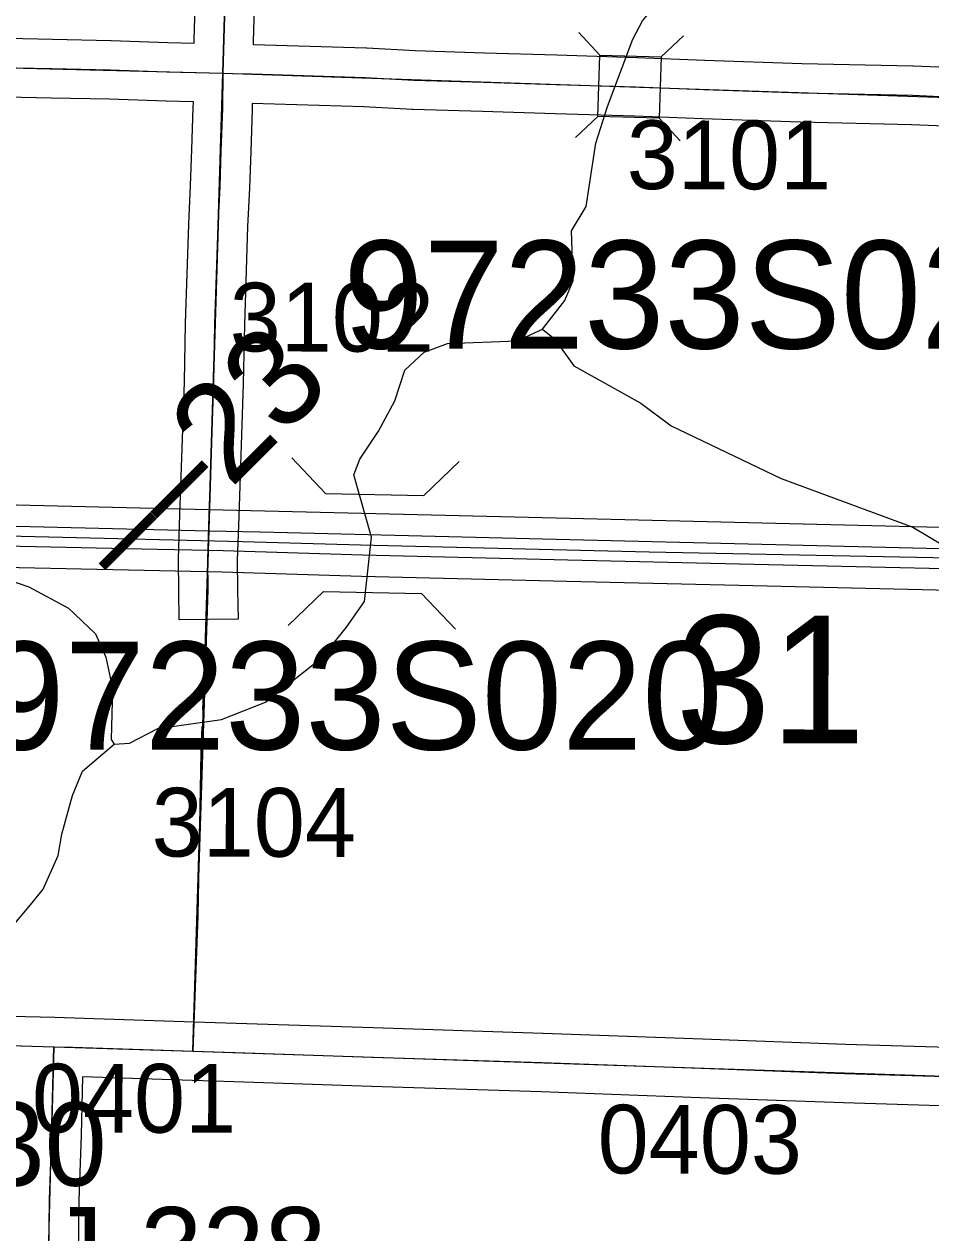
# Model space of a CAD drawing. Extents: x -157.2 to -99.3, y 12.2 to 46.2.
# Drawn here: x -126.725 to -125.8, y 34.429 to 35.661 of the extents above; entities that cross this region are included whole.
import ezdxf

# ---------------------------------------------------------------- set-up
doc = ezdxf.new("R2010")
doc.units = 0
for name, color, linetype in [('tdCoDivCarto', 7, 'Continuous'), ('tdCoHydroRiver', 7, 'Continuous'), ('tdCoPriCL', 7, 'Continuous'), ('tdCoPriDiv', 7, 'Continuous'), ('tdCoSecRdNmbr', 7, 'Continuous'), ('tdCoSecRteBand', 7, 'Continuous'), ('tdCoSecRteCL', 7, 'Continuous'), ('tdCoSectLine', 7, 'Continuous'), ('tdCoSectLinePart', 7, 'Continuous'), ('tdCoSectNmbr', 7, 'Continuous'), ('tdCoStrucDivPri', 7, 'Continuous'), ('tdCoStrucPriMaintName', 7, 'Continuous'), ('tdCoStrucSec', 7, 'Continuous'), ('tdCoStrucSecCoName', 7, 'Continuous'), ('tdCoStrucSecFHWANum', 7, 'Continuous'), ('tdCoSurfAsphalt', 7, 'Continuous'), ('tdCoSurfConc', 7, 'Continuous'), ('tdCoSurfGravel', 7, 'Continuous'), ('tdCoSurfLNO', 7, 'Continuous'), ('tdCoTwpBndry', 7, 'Continuous'), ('tdCoTwpBndryShd', 7, 'Continuous'), ('tdStHwyPriRefPost1', 7, 'Continuous')]:
    doc.layers.add(name, color=color, linetype=linetype)

msp = doc.modelspace()

# ---------------------------------------------------------------- linework, layer by layer
at = {"layer": 'tdCoDivCarto'}
for points in [[(-126.5364, 35.1444), (-127.1815, 35.1599), (-127.4444, 35.1648)], [(-126.5364, 35.1444), (-127.1815, 35.1599), (-127.4444, 35.1648)], [(-127.5367, 35.1491), (-127.5045, 35.1485), (-127.341, 35.1425), (-127.1534, 35.1387), (-126.938, 35.1338), (-126.7287, 35.129), (-126.589, 35.1261)], [(-127.5367, 35.1491), (-127.5045, 35.1485), (-127.341, 35.1425), (-127.1534, 35.1387), (-126.938, 35.1338), (-126.7287, 35.129), (-126.589, 35.1261)], [(-126.5363, 35.1444), (-126.5364, 35.1444)], [(-126.5363, 35.1444), (-126.5364, 35.1444)], [(-126.5361, 35.1444), (-126.5363, 35.1444)], [(-126.5361, 35.1444), (-126.5363, 35.1444)], [(-126.4844, 35.1432), (-126.5361, 35.1444)], [(-126.4844, 35.1432), (-126.5361, 35.1444)], [(-126.456, 35.1425), (-126.4844, 35.1432)], [(-126.456, 35.1425), (-126.4844, 35.1432)], [(-125.4827, 35.1189), (-126.1823, 35.1359), (-126.456, 35.1425)], [(-125.4827, 35.1189), (-126.1823, 35.1359), (-126.456, 35.1425)], [(-126.589, 35.1261), (-126.536, 35.125)], [(-126.589, 35.1261), (-126.536, 35.125)], [(-126.536, 35.125), (-126.5217, 35.1247), (-126.3795, 35.1203), (-126.1704, 35.115), (-125.9951, 35.1111), (-125.7868, 35.1061), (-125.5785, 35.1012), (-125.5354, 35.1002)], [(-126.536, 35.125), (-126.5217, 35.1247), (-126.3795, 35.1203), (-126.1704, 35.115), (-125.9951, 35.1111), (-125.7868, 35.1061), (-125.5785, 35.1012), (-125.5354, 35.1002)]]:
    msp.add_lwpolyline(points, dxfattribs=at)
at = {"layer": 'tdCoHydroRiver'}
for points in [[(-126.1962, 35.3501), (-126.1733, 35.3794), (-126.1648, 35.3997), (-126.1665, 35.4502), (-126.1516, 35.475), (-126.1418, 35.5395), (-126.1297, 35.577), (-126.104, 35.6457), (-126.094, 35.6643), (-126.0581, 35.7074), (-126.0388, 35.7179), (-126.0117, 35.7266), (-125.9884, 35.7685), (-125.9492, 35.8179), (-125.9118, 35.8531), (-125.8473, 35.9017), (-125.7692, 35.931)], [(-127.2616, 35.665), (-127.2339, 35.6405), (-127.2202, 35.6227), (-127.2205, 35.6148), (-127.1794, 35.56), (-127.1644, 35.4791), (-127.1556, 35.4583), (-127.1313, 35.4245), (-127.1299, 35.4166), (-127.0816, 35.341), (-127.0098, 35.2616), (-126.9588, 35.2239), (-126.9075, 35.1955), (-126.8652, 35.1864), (-126.8277, 35.1743), (-126.8029, 35.1578), (-126.7447, 35.0962), (-126.7197, 35.0875), (-126.6793, 35.0659), (-126.6517, 35.0398), (-126.6413, 35.0159), (-126.6344, 34.9841), (-126.6359, 34.9321), (-126.6329, 34.9272)], [(-126.6329, 34.9272), (-126.6171, 34.9284), (-126.5882, 34.9433), (-126.5233, 34.9525), (-126.4786, 34.9701), (-126.4205, 35.0158), (-126.3959, 35.0466), (-126.3774, 35.0725), (-126.3704, 35.1382), (-126.3885, 35.2018), (-126.3823, 35.2178), (-126.3633, 35.2461), (-126.3466, 35.2771), (-126.3363, 35.3084), (-126.3168, 35.3268), (-126.2929, 35.3355), (-126.2218, 35.3382), (-126.1962, 35.3501)], [(-126.1962, 35.3501), (-126.1839, 35.3403), (-126.1641, 35.3129), (-126.0958, 35.2746), (-126.0649, 35.2516), (-125.9529, 35.1979), (-125.8186, 35.1483), (-125.7069, 35.0819), (-125.5557, 35.0176), (-125.504, 35.0066), (-125.4486, 35.0113), (-125.4205, 35.001), (-125.3359, 34.9276), (-125.3022, 34.8903), (-125.283, 34.8472), (-125.2801, 34.836), (-125.2713, 34.8121), (-125.2132, 34.7505), (-125.1836, 34.7354)], [(-126.8414, 34.4268), (-126.832, 34.4786), (-126.8284, 34.5495), (-126.8213, 34.5761), (-126.7989, 34.6417), (-126.7556, 34.7194), (-126.7164, 34.7656), (-126.705, 34.7794), (-126.6898, 34.8137), (-126.686, 34.8357), (-126.6754, 34.8748), (-126.6652, 34.8998), (-126.6329, 34.9272)]]:
    msp.add_lwpolyline(points, dxfattribs=at)
at = {"layer": 'tdCoPriCL'}
msp.add_lwpolyline([(-127.9049, 35.1636), (-127.4978, 35.1569), (-127.0998, 35.1496), (-126.8362, 35.1409), (-126.7704, 35.1403), (-126.5021, 35.1337), (-126.3816, 35.1305), (-126.0874, 35.1233), (-125.44, 35.1102), (-125.429, 35.1097), (-124.9709, 35.0936), (-124.4624, 35.0668), (-124.2214, 35.0587), (-123.9247, 35.0499), (-123.448, 35.0372)], dxfattribs=at)
at = {"layer": 'tdCoPriDiv'}
for points in [[(-123.5435, 35.0714), (-124.091, 35.0874), (-124.4808, 35.0992), (-125.1073, 35.1315), (-125.4825, 35.1407), (-125.4825, 35.1407), (-125.4826, 35.1407), (-126.1822, 35.1577), (-126.536, 35.1662), (-126.5362, 35.1662), (-126.5363, 35.1662), (-127.1814, 35.1817), (-127.8926, 35.1949)], [(-127.8214, 35.1332), (-127.5844, 35.1281), (-127.5055, 35.1267), (-127.342, 35.1207), (-127.1542, 35.1169), (-126.9389, 35.112), (-126.7296, 35.1072), (-126.5227, 35.1029), (-126.3805, 35.0985), (-126.1713, 35.0932), (-125.996, 35.0893), (-125.5794, 35.0794), (-125.3689, 35.0743), (-125.1553, 35.0682), (-125.0174, 35.0636), (-124.8261, 35.0531), (-124.641, 35.0431), (-124.5029, 35.036), (-124.3813, 35.0327), (-124.202, 35.0263), (-124.0256, 35.0222), (-123.8316, 35.0161), (-123.6535, 35.0115)]]:
    msp.add_lwpolyline(points, dxfattribs=at)
at = {"layer": 'tdCoSecRteBand'}
for points in [[(-126.5512, 35.6417), (-126.5511, 35.6446), (-126.5511, 35.6449), (-126.5511, 35.6451), (-126.5474, 35.7694)], [(-126.4875, 35.7675), (-126.4911, 35.6435), (-126.4912, 35.6402), (-126.4909, 35.6402), (-126.4909, 35.6401), (-126.3759, 35.6367), (-126.3756, 35.6367), (-126.3752, 35.6367), (-126.326, 35.634), (-126.2553, 35.6318), (-126.1814, 35.6296), (-126.1814, 35.6296), (-126.1814, 35.6296), (-126.1, 35.6271), (-126.0998, 35.6271), (-126.0997, 35.6271), (-126.0305, 35.6244), (-125.9316, 35.6209), (-125.8184, 35.6185), (-125.8181, 35.6185), (-125.8178, 35.6185), (-125.7749, 35.6167)], [(-127.3059, 35.6628), (-127.2473, 35.6596), (-127.1638, 35.6567), (-127.0746, 35.6555), (-127.0738, 35.6555), (-127.0731, 35.6554), (-127.0358, 35.653), (-127.0044, 35.653), (-126.9709, 35.6535), (-126.9702, 35.6535), (-126.9695, 35.6535), (-126.9116, 35.6518), (-126.9113, 35.6517), (-126.9111, 35.6517), (-126.8478, 35.6488), (-126.7866, 35.6476), (-126.7866, 35.6476), (-126.7865, 35.6476), (-126.6958, 35.6456), (-126.6361, 35.6444), (-126.6359, 35.6444), (-126.6357, 35.6444), (-126.5782, 35.6424), (-126.5512, 35.6417)], [(-126.5665, 35.0538), (-126.5669, 35.0838), (-126.5673, 35.1146), (-126.5673, 35.1153), (-126.5673, 35.116), (-126.5658, 35.1613), (-126.5612, 35.2963), (-126.56, 35.356), (-126.56, 35.3562), (-126.56, 35.3564), (-126.5568, 35.4567), (-126.5568, 35.457), (-126.5568, 35.4573), (-126.5548, 35.4965), (-126.5536, 35.5332), (-126.5536, 35.5333), (-126.5536, 35.5333), (-126.5521, 35.5759), (-126.552, 35.5814), (-126.552, 35.5817), (-126.5524, 35.5817), (-126.5798, 35.5824), (-126.58, 35.5824), (-126.5801, 35.5824), (-126.6376, 35.5844), (-126.6971, 35.5856), (-126.6971, 35.5856), (-126.6971, 35.5856), (-126.7878, 35.5876)], [(-125.7773, 35.5568), (-125.8199, 35.5585), (-125.9331, 35.5609), (-125.9333, 35.561), (-125.9335, 35.561), (-126.0326, 35.5644), (-126.0327, 35.5644), (-126.0328, 35.5644), (-126.1019, 35.5671), (-126.1832, 35.5696), (-126.2571, 35.5718), (-126.2572, 35.5718), (-126.2572, 35.5718), (-126.3282, 35.574), (-126.3286, 35.574), (-126.3289, 35.5741), (-126.3781, 35.5767), (-126.4921, 35.5802), (-126.4921, 35.5747), (-126.4921, 35.5744), (-126.4921, 35.5741), (-126.4936, 35.5312), (-126.4949, 35.4942), (-126.4949, 35.494), (-126.4949, 35.4937), (-126.4968, 35.4546), (-126.5, 35.3546), (-126.5013, 35.2949), (-126.5013, 35.2947), (-126.5013, 35.2945), (-126.5058, 35.1593), (-126.5073, 35.1146), (-126.5069, 35.0845), (-126.5065, 35.0545), (-126.5665, 35.0538)], [(-126.8294, 34.6529), (-126.7232, 34.6499), (-126.6932, 34.649), (-126.6632, 34.6482), (-126.6632, 34.6482), (-126.6632, 34.6482), (-126.6632, 34.6481), (-126.5512, 34.6444), (-126.5085, 34.643), (-126.5084, 34.643), (-126.5084, 34.643), (-126.3686, 34.6384), (-126.1956, 34.6329), (-126.1955, 34.6329), (-126.1954, 34.6329), (-126.0331, 34.627), (-126.0331, 34.627), (-126.0331, 34.627), (-125.8872, 34.6216), (-125.7121, 34.6164)], [(-125.721, 34.3622), (-125.7163, 34.5035), (-125.7163, 34.5036), (-125.7163, 34.5036), (-125.7143, 34.5564), (-125.8891, 34.5616), (-125.8892, 34.5616), (-125.8893, 34.5616), (-126.0353, 34.567), (-126.1975, 34.573), (-126.3705, 34.5784), (-126.3706, 34.5784), (-126.3706, 34.5784), (-126.5104, 34.5831), (-126.5531, 34.5845), (-126.6649, 34.5881), (-126.6665, 34.5292), (-126.6665, 34.5291), (-126.6665, 34.529), (-126.6687, 34.4622), (-126.6697, 34.3799)]]:
    msp.add_lwpolyline(points, dxfattribs=at)
at = {"layer": 'tdCoSecRteCL'}
for points in [[(-126.5216, 35.6109), (-126.5211, 35.6442), (-126.5174, 35.7685), (-126.516, 35.8097), (-126.5145, 35.8911), (-126.5128, 35.9438), (-126.5123, 35.9623), (-126.5108, 36.0306), (-126.5093, 36.1009), (-126.5068, 36.1732), (-126.5054, 36.2358), (-126.5046, 36.2661), (-126.5017, 36.4141), (-126.498, 36.5569), (-126.4974, 36.6042)], [(-127.5247, 35.6363), (-127.4567, 35.6346), (-127.3707, 35.6334), (-127.3075, 35.6329), (-127.2486, 35.6297), (-127.1645, 35.6267), (-127.075, 35.6255), (-127.0368, 35.623), (-127.0042, 35.623), (-126.9704, 35.6235), (-126.9125, 35.6218), (-126.8488, 35.6188), (-126.7872, 35.6176), (-126.6964, 35.6156), (-126.6368, 35.6144), (-126.5791, 35.6124), (-126.5216, 35.6109)], [(-126.5369, 35.0842), (-126.5373, 35.115), (-126.5358, 35.1603), (-126.5312, 35.2955), (-126.53, 35.3554), (-126.5268, 35.4558), (-126.5248, 35.4952), (-126.5236, 35.5322), (-126.5221, 35.5751), (-126.5216, 35.6109)], [(-126.5216, 35.6109), (-126.5123, 35.6107), (-126.4923, 35.6102), (-126.3768, 35.6067), (-126.3273, 35.604), (-126.2562, 35.6018), (-126.1823, 35.5996), (-126.1009, 35.5971), (-126.0316, 35.5944), (-125.9325, 35.5909), (-125.819, 35.5885), (-125.7761, 35.5867), (-125.6967, 35.5835), (-125.6296, 35.5826), (-125.5443, 35.5786), (-125.4592, 35.5755)], [(-127.5519, 34.6452), (-127.4825, 34.6429), (-127.3055, 34.638), (-127.1203, 34.632), (-126.9763, 34.6276), (-126.8303, 34.6229), (-126.694, 34.619)], [(-126.7239, 33.4565), (-126.7223, 33.5093), (-126.7206, 33.5719), (-126.7159, 33.7028), (-126.7147, 33.7465), (-126.712, 33.8313), (-126.713, 33.8848), (-126.7122, 33.9191), (-126.7105, 33.9694), (-126.7078, 34.0624), (-126.7063, 34.1475), (-126.7053, 34.2106), (-126.7019, 34.3221), (-126.6997, 34.3803), (-126.6987, 34.4629), (-126.6964, 34.53), (-126.694, 34.619)], [(-126.694, 34.619), (-126.6749, 34.6185), (-126.5522, 34.6145), (-126.5094, 34.6131), (-126.3696, 34.6084), (-126.1965, 34.6029), (-126.0342, 34.597), (-125.8882, 34.5916), (-125.7048, 34.5862), (-125.6832, 34.5854)]]:
    msp.add_lwpolyline(points, dxfattribs=at)
at = {"layer": 'tdCoSectLine'}
for points in [[(-126.522, 35.6109), (-126.5014, 36.3176), (-126.5003, 36.3295), (-126.4977, 36.6042)], [(-127.5251, 35.6363), (-126.522, 35.6109)], [(-126.5525, 34.6145), (-126.522, 35.6109)], [(-126.522, 35.6109), (-125.4596, 35.5755)], [(-127.5523, 34.6452), (-126.6944, 34.619)], [(-126.7243, 33.4565), (-126.6944, 34.619)], [(-126.6944, 34.619), (-126.5525, 34.6145)], [(-126.5525, 34.6145), (-125.6836, 34.5854)]]:
    msp.add_lwpolyline(points, dxfattribs=at)
at = {"layer": 'tdCoSectLinePart'}
msp.add_lwpolyline([(-126.5516, 34.6443), (-126.5381, 35.085)], dxfattribs=at)
at = {"layer": 'tdCoStrucDivPri'}
for points in [[(-126.4518, 35.2189), (-126.4172, 35.1828), (-126.3172, 35.1807), (-126.2811, 35.2153)], [(-126.4554, 35.0482), (-126.4193, 35.0828), (-126.3193, 35.0807), (-126.2847, 35.0446)]]:
    msp.add_lwpolyline(points, dxfattribs=at)
at = {"layer": 'tdCoStrucSec'}
for p, q in [((-126.1378, 35.6295), (-126.1592, 35.6523)), ((-126.0752, 35.6276), (-126.0524, 35.6491)), ((-126.1397, 35.567), (-126.1625, 35.5455)), ((-126.0771, 35.565), (-126.0557, 35.5422))]:
    msp.add_line(p, q, dxfattribs=at)
msp.add_lwpolyline([(-126.1378, 35.6295), (-126.0752, 35.6276), (-126.0771, 35.565), (-126.1397, 35.567)], close=True, dxfattribs=at)
at = {"layer": 'tdCoSurfAsphalt'}
msp.add_lwpolyline([(-127.6864, 34.6493), (-127.6216, 34.6476), (-127.5519, 34.6452), (-127.4825, 34.6429), (-127.3055, 34.638), (-127.1203, 34.632), (-126.9763, 34.6276), (-126.8303, 34.6229), (-126.694, 34.619), (-126.6749, 34.6185), (-126.5522, 34.6145), (-126.5094, 34.6131), (-126.3696, 34.6084), (-126.1965, 34.6029), (-126.0342, 34.597), (-125.8882, 34.5916), (-125.7048, 34.5862)], dxfattribs=at)
at = {"layer": 'tdCoSurfConc'}
msp.add_lwpolyline([(-126.5369, 35.0842), (-126.5373, 35.115), (-126.5358, 35.1603)], dxfattribs=at)
at = {"layer": 'tdCoSurfGravel'}
for points in [[(-126.5358, 35.1603), (-126.5312, 35.2955), (-126.53, 35.3554), (-126.5268, 35.4558), (-126.5248, 35.4952), (-126.5236, 35.5322), (-126.5221, 35.5751), (-126.5216, 35.6109), (-126.5211, 35.6442), (-126.5174, 35.7685), (-126.516, 35.8097), (-126.5145, 35.8911), (-126.5128, 35.9438), (-126.5123, 35.9623), (-126.5108, 36.0306), (-126.5093, 36.1009), (-126.5068, 36.1732), (-126.5054, 36.2358), (-126.5046, 36.2661), (-126.5017, 36.4141), (-126.498, 36.5569), (-126.4974, 36.6042)], [(-127.6752, 35.64), (-127.5625, 35.6373), (-127.5247, 35.6363), (-127.4567, 35.6346), (-127.3707, 35.6334), (-127.3075, 35.6329), (-127.2486, 35.6297), (-127.1645, 35.6267), (-127.075, 35.6255), (-127.0368, 35.623), (-127.0042, 35.623), (-126.9704, 35.6235), (-126.9125, 35.6218), (-126.8488, 35.6188), (-126.7872, 35.6176), (-126.6964, 35.6156), (-126.6368, 35.6144), (-126.5791, 35.6124), (-126.5216, 35.6109), (-126.5123, 35.6107)], [(-126.5123, 35.6107), (-126.4923, 35.6102), (-126.3768, 35.6067), (-126.3273, 35.604), (-126.2562, 35.6018), (-126.1823, 35.5996), (-126.1009, 35.5971), (-126.0316, 35.5944), (-125.9325, 35.5909), (-125.819, 35.5885), (-125.7761, 35.5867), (-125.6967, 35.5835), (-125.6296, 35.5826), (-125.5443, 35.5786), (-125.4592, 35.5755), (-125.4509, 35.5752)], [(-126.6997, 34.3803), (-126.6987, 34.4629), (-126.6964, 34.53), (-126.694, 34.619)]]:
    msp.add_lwpolyline(points, dxfattribs=at)
at = {"layer": 'tdCoSurfLNO'}
msp.add_line((-126.5423, 34.9621), (-126.5369, 35.0842), dxfattribs=at)
msp.add_lwpolyline([(-126.5522, 34.6145), (-126.5505, 34.6612), (-126.5473, 34.7522), (-126.5441, 34.9184), (-126.5431, 34.9451)], dxfattribs=at)
at = {"layer": 'tdCoTwpBndry'}
msp.add_line((-126.5373, 35.0849), (-126.5516, 34.6443), dxfattribs=at)
at = {"layer": 'tdCoTwpBndryShd'}
for points in [[(-126.3904, 40.5411), (-126.4165, 39.5937), (-126.4439, 38.5984), (-126.4738, 37.6022), (-126.4977, 36.6042), (-126.5003, 36.3295), (-126.5014, 36.3176), (-126.522, 35.6109), (-126.5525, 34.6145)], [(-127.6868, 34.6493), (-127.5523, 34.6452), (-126.6944, 34.619), (-126.5525, 34.6145), (-125.6836, 34.5854), (-125.511, 34.5791), (-124.6813, 34.5527), (-124.5042, 34.5479), (-123.6878, 34.5239), (-123.4943, 34.5185), (-122.6783, 34.4959), (-122.4942, 34.491), (-121.7333, 34.4697), (-121.4972, 34.4637), (-120.7399, 34.4392), (-120.5012, 34.4313), (-119.7489, 34.4024)]]:
    msp.add_lwpolyline(points, dxfattribs=at)

# ---------------------------------------------------------------- texts
at = {"layer": 'tdCoSecRdNmbr'}
for s, rotation, p in [('3101', 359.9032, (-126.1102, 35.4929)), ('3102', 359.9029, (-126.515, 35.3275)), ('3104', 359.8897, (-126.5946, 34.8128)), ('0401', 359.9028, (-126.7167, 34.5316)), ('0403', 359.9032, (-126.1399, 34.4898))]:
    msp.add_text(s, height=0.07, rotation=rotation, dxfattribs=at).set_placement(p)
at = {"layer": 'tdCoSectNmbr'}
msp.add_text('31', height=0.13, rotation=359.9032, dxfattribs=at).set_placement((-126.0604, 34.9283))
at = {"layer": 'tdCoStrucPriMaintName'}
for p in [(-126.3991, 35.3304), (-126.7651, 34.9217)]:
    msp.add_text('97233S020', height=0.11, dxfattribs=at).set_placement(p)
at = {"layer": 'tdCoStrucSecCoName'}
msp.add_text('WOLF CREEK J-328', height=0.085, dxfattribs=at).set_placement((-127.4837, 34.3705))
at = {"layer": 'tdCoStrucSecFHWANum'}
msp.add_text('353430', height=0.085, dxfattribs=at).set_placement((-127.0197, 34.4773))
at = {"layer": 'tdStHwyPriRefPost1'}
msp.add_text('‒‒23', height=0.1, rotation=45, dxfattribs=at).set_placement((-126.6191, 35.0819))

doc.saveas('drawing.dxf')
